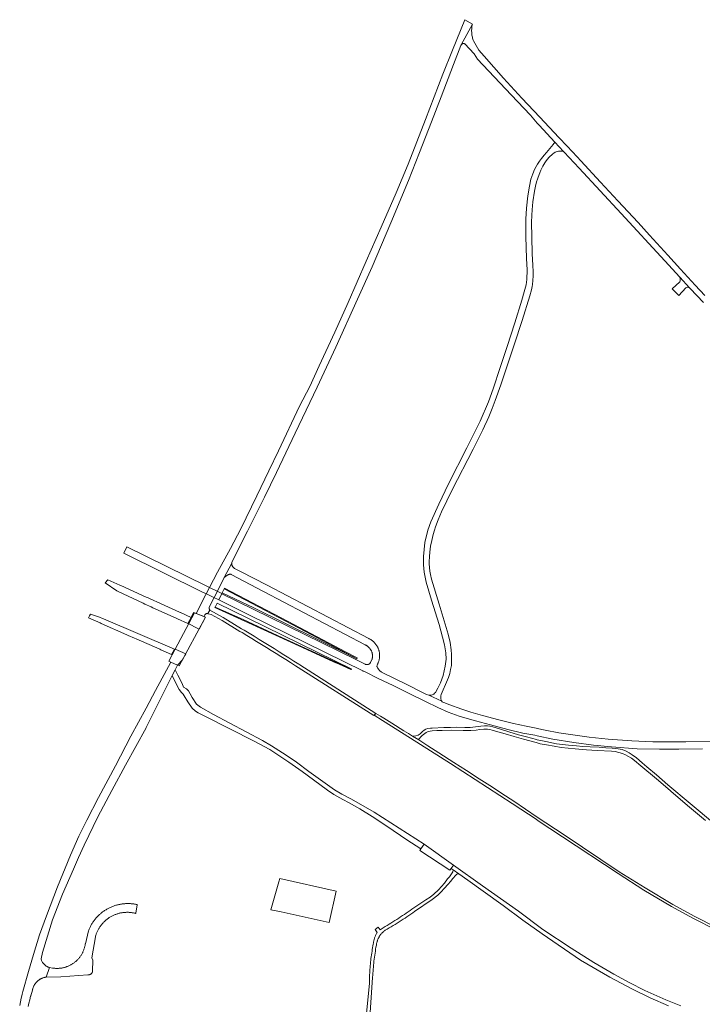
# Model space of a CAD drawing. Extents: x 152825 to 164088, y 457113 to 463005.
# Tile 312 of 364: x 156743 to 157082, y 462058 to 462546. Entities that reach past the tile are written whole.
import ezdxf

# ---------------------------------------------------------------- set-up
doc = ezdxf.new("R2010")
doc.units = 0
doc.header["$LTSCALE"] = 0.5
for name, color, linetype, lineweight in [('B-PV-VH-GESLOTENVERHARDING_ASFALT-GV', 251, 'CONTINUOUS', 18), ('B-PV-VH-GESLOTENVERHARDING_BETON-GV', 251, 'CONTINUOUS', 18), ('B-PV-VH-ONVERHARD_ZAND-GV', 251, 'CONTINUOUS', 18), ('B-PV-VH-OPENVERHARDING-GV', 251, 'CONTINUOUS', 18), ('B-PV-VH-OPENVERHARDING_BETONSTRAATSTEEN-GV', 251, 'CONTINUOUS', 18)]:
    doc.layers.add(name, color=color, linetype=linetype, lineweight=lineweight)

msp = doc.modelspace()

# ---------------------------------------------------------------- linework, layer by layer
at = {"layer": 'B-PV-VH-GESLOTENVERHARDING_ASFALT-GV', "flags": 128}
for points in [[(156967.763, 462544.275), (156963.994, 462546.427), (156957.955, 462531.242), (156953.17, 462519.397), (156944.466, 462496.972), (156935.89, 462474.754), (156929.946, 462460.556), (156922.425, 462443.39), (156915.135, 462426.636), (156906.204, 462406.144), (156899.579, 462391.43), (156891.764, 462374.709), (156887.021, 462364.483), (156882.038, 462354.594), (156871.561, 462332.49), (156866.752, 462322.559), (156860.747, 462310.21), (156852.779, 462293.804), (156847.774, 462284.088), (156841.234, 462272.218), (156835.567, 462261.116), (156830.674, 462251.757), (156834.625, 462250.265), (156834.982, 462250.988), (156835.051, 462251.112), (156835.133, 462251.229), (156835.228, 462251.335), (156835.335, 462251.43), (156835.451, 462251.513), (156835.576, 462251.582), (156835.708, 462251.637), (156835.845, 462251.677), (156835.985, 462251.701), (156836.128, 462251.709), (156836.201, 462251.707), (156836.416, 462251.675), (156837.485, 462253.384), (156837.392, 462253.526), (156837.311, 462253.677), (156837.244, 462253.834), (156837.19, 462253.998), (156837.151, 462254.167), (156837.127, 462254.338), (156837.117, 462254.512), (156837.122, 462254.685), (156837.142, 462254.857), (156837.159, 462254.951), (156841.901, 462264.083), (156844.633, 462269.662), (156848.339, 462276.747), (156848.346, 462276.854), (156848.376, 462277.064), (156848.394, 462277.158), (156856.231, 462292.533), (156864.578, 462309.444), (156870.598, 462321.707), (156879.78, 462341.193), (156890.792, 462364.115), (156899.972, 462383.931), (156910.792, 462407.673), (156917.963, 462423.865), (156927.384, 462445.562), (156936.038, 462466.707), (156941.481, 462480.521), (156947.448, 462495.792), (156952.343, 462508.222), (156958.414, 462524.163), (156962.125, 462533.699), (156962.18, 462533.834), (156962.25, 462533.963)], [(156946.142, 462211.167), (156952.553, 462208.274), (156952.469, 462208.417), (156952.362, 462208.696), (156952.177, 462209.404), (156952.094, 462210.227), (156952.116, 462210.854), (156952.329, 462211.628), (156952.774, 462212.694), (156954.993, 462217.621), (156955.889, 462220.043), (156956.533, 462221.958), (156956.99, 462223.964), (156957.36, 462226.012), (156957.462, 462227.529), (156957.455, 462231.419), (156957.201, 462233.767), (156956.697, 462237.389), (156955.711, 462241.503), (156951.353, 462256.396), (156947.522, 462268.814), (156947.022, 462271.062), (156946.699, 462272.758), (156946.457, 462274.632), (156946.352, 462276.328), (156946.341, 462277.438), (156946.413, 462280.105), (156946.588, 462282.154), (156947.069, 462285.142), (156947.589, 462288.033), (156948.262, 462290.907), (156948.912, 462293.038), (156949.481, 462294.682), (156950.83, 462298.309), (156952.476, 462302.17), (156957.715, 462313.149), (156968.19, 462333.373), (156972.106, 462341.202), (156972.939, 462342.888), (156973.792, 462344.641), (156975.057, 462347.487), (156975.886, 462349.373), (156977.575, 462353.414), (156979.136, 462357.396), (156981.969, 462365.179), (156988.566, 462385.151), (156992.411, 462397.163), (156996.297, 462409.423), (156997.092, 462412.361), (156997.429, 462413.975), (156997.606, 462415.086), (156997.818, 462417.04), (156997.906, 462419.296), (156997.881, 462421.235), (156997.76, 462424.636), (156997.466, 462430.295), (156997.222, 462438.614), (156997.117, 462445.738), (156997.213, 462449.463), (156997.385, 462452.141), (156997.845, 462456.029), (156998.643, 462461.285), (156999.128, 462463.854), (156999.664, 462465.909), (157000.048, 462467.223), (157000.374, 462468.23), (157001.209, 462470.411), (157001.775, 462471.817), (157002.747, 462473.721), (157003.693, 462475.378), (157004.357, 462476.347), (157005.068, 462477.265), (157005.647, 462477.969), (157006.246, 462478.606), (157007.175, 462479.445), (157007.785, 462479.927), (157008.25, 462480.245), (157008.842, 462480.611), (157009.443, 462480.879), (157009.945, 462481.045), (157010.452, 462481.149), (157011.213, 462481.213), (157011.852, 462481.225), (157012.532, 462481.171), (157013.082, 462481.061), (157008.737, 462485.705), (157007.903, 462484.457), (157006.211, 462482.461), (157004.525, 462480.473), (157003.442, 462479.234), (157002.074, 462477.529), (157001.128, 462476.295), (157000.083, 462474.663), (156999.474, 462473.627), (156998.65, 462472.132), (156997.719, 462469.933), (156996.844, 462467.279), (156996.055, 462463.784), (156995.264, 462459.096), (156994.559, 462452.965), (156994.248, 462447.383), (156994.305, 462438.912), (156994.643, 462427.96), (156994.897, 462422.351), (156994.869, 462417.575), (156994.418, 462414.868), (156993.543, 462411.345), (156992.398, 462407.162), (156988.851, 462396.037), (156984.984, 462384.23), (156981.639, 462373.91), (156978.052, 462363.268), (156975.757, 462356.788), (156971.724, 462347.237), (156964.993, 462333.895), (156955.969, 462316.082), (156951.051, 462306.079), (156947.105, 462297.304), (156945.655, 462293.118), (156944.204, 462287.032), (156943.559, 462280.091), (156943.478, 462275.945), (156943.801, 462272.202), (156944.861, 462267.269), (156947.508, 462258.401), (156951.27, 462246.302), (156952.888, 462240.081), (156953.989, 462236.185), (156954.64, 462232.233), (156954.685, 462229.061), (156954.281, 462225.625), (156953.291, 462221.011), (156951.965, 462217.396), (156950.591, 462214.648), (156949.422, 462212.604), (156949.011, 462212.216), (156948.568, 462211.796), (156947.445, 462211.257)], [(156794.714, 462281.69), (156833.891, 462262.402), (156835.755, 462261.485), (156839.449, 462259.666), (156841.539, 462258.637), (156841.865, 462258.477), (156843.427, 462261.608), (156843.081, 462261.778), (156843.08, 462261.778), (156841.054, 462262.776), (156837.346, 462264.602), (156835.57, 462265.476), (156796.26, 462284.828)], [(156844.041, 462249.707), (156837.485, 462253.384), (156836.416, 462251.675), (156836.67, 462251.638), (156838.066, 462251.242), (156843.61, 462248.272), (156852.436, 462242.874), (156853.44, 462242.274), (156855.868, 462240.813), (156858.293, 462239.345), (156860.713, 462237.87), (156863.129, 462236.388), (156865.541, 462234.9), (156867.949, 462233.405), (156870.353, 462231.903), (156872.752, 462230.394), (156875.147, 462228.878), (156877.538, 462227.356), (156879.924, 462225.827), (156881.248, 462224.975), (156918.899, 462201.133), (156918.973, 462201.287), (156919.913, 462202.21), (156882.142, 462226.231), (156881.622, 462226.565), (156879.173, 462228.134), (156876.72, 462229.695), (156874.263, 462231.25), (156871.801, 462232.799), (156869.335, 462234.34), (156866.865, 462235.875), (156864.391, 462237.402), (156861.912, 462238.924), (156859.429, 462240.438), (156856.942, 462241.945), (156854.451, 462243.446), (156853.209, 462244.189), (156849.754, 462246.342)], [(156817.073, 462228.055), (156818.108, 462227.608), (156821.502, 462226.141), (156822.268, 462225.81), (156835.374, 462249.982), (156829.893, 462252.052), (156820.241, 462233.986)]]:
    msp.add_lwpolyline(points, close=True, dxfattribs=at)
for points in [[(157083.203, 462409.477), (157078.425, 462414.711), (157071.001, 462422.66), (157064.722, 462429.548), (157055.74, 462439.574), (157050.08, 462445.781), (157040.016, 462456.46), (157031.354, 462465.867), (157021.62, 462476.402), (157019.757, 462478.383), (157014.824, 462483.632), (157010.749, 462487.967), (157001.206, 462498.119), (156992.263, 462507.533), (156983.253, 462517.422), (156973.691, 462528.251), (156970.917, 462531.345), (156968.315, 462535.872), (156968.155, 462536.339), (156968.01, 462536.811), (156967.881, 462537.287), (156967.768, 462537.768), (156967.67, 462538.252), (156967.588, 462538.739), (156967.521, 462539.228), (156967.471, 462539.719), (156967.436, 462540.212), (156967.418, 462540.705), (156967.415, 462541.199), (156967.428, 462541.692), (156967.458, 462542.185), (156967.503, 462542.677), (156967.564, 462543.167), (156967.641, 462543.654), (156967.734, 462544.139), (156967.763, 462544.275), (156962.25, 462533.963), (156962.334, 462534.083), (156962.43, 462534.194), (156962.537, 462534.293), (156962.655, 462534.38), (156962.782, 462534.453), (156962.916, 462534.512), (156963.055, 462534.557), (156963.199, 462534.586), (156963.344, 462534.599), (156963.491, 462534.596), (156963.636, 462534.577), (156963.778, 462534.542), (156963.916, 462534.492), (156964.047, 462534.428), (156964.057, 462534.422), (156968.648, 462529.511), (156970.29, 462526.807), (156987.073, 462509.154), (156996.565, 462499.117), (156999.035, 462496.055), (156999.882, 462495.159), (157000, 462495.034), (157000.118, 462494.909), (157000.889, 462494.093), (157008.737, 462485.705), (157013.082, 462481.061), (157013.391, 462480.731), (157020.792, 462472.82), (157041.633, 462450.173), (157063.28, 462426.689), (157070.67, 462418.715), (157070.705, 462418.677), (157075.531, 462413.408), (157075.86, 462413.049), (157082.426, 462406.031)], [(157091.382, 462188.433), (157073.637, 462188.117), (157057.421, 462188.116), (157046.904, 462188.564), (157035.1, 462189.457), (157025.74, 462190.379), (157018.832, 462191.324), (157010.65, 462192.613), (157003.926, 462193.873), (157000, 462194.716), (156999.415, 462194.841), (156994.432, 462195.837), (156988.241, 462197.195), (156980.894, 462199.038), (156972.771, 462201.151), (156967.028, 462202.78), (156962.513, 462204.217), (156956.033, 462206.581), (156954.126, 462207.392), (156953.103, 462207.821), (156952.81, 462207.984), (156952.654, 462208.139), (156952.553, 462208.274), (156946.142, 462211.167), (156944.928, 462211.571), (156943.082, 462212.482), (156935.519, 462216.333), (156922.752, 462222.648), (156922.636, 462222.732), (156922.445, 462222.88), (156922.259, 462223.034), (156922.078, 462223.193), (156921.902, 462223.359), (156921.732, 462223.53), (156921.568, 462223.707), (156921.409, 462223.889), (156921.337, 462223.979), (156921.078, 462224.316), (156920.972, 462224.466), (156920.839, 462224.668), (156920.713, 462224.874), (156920.593, 462225.084), (156920.481, 462225.298), (156920.376, 462225.515), (156920.44, 462226.111), (156920.545, 462226.295), (156920.675, 462226.536), (156920.797, 462226.781), (156920.913, 462227.03), (156921.021, 462227.281), (156921.122, 462227.536), (156921.215, 462227.794), (156921.301, 462228.054), (156921.379, 462228.317), (156921.449, 462228.581), (156921.512, 462228.848), (156921.566, 462229.117), (156921.613, 462229.387), (156921.652, 462229.658), (156921.683, 462229.93), (156921.707, 462230.203), (156921.722, 462230.477), (156921.729, 462230.751), (156921.728, 462231.025), (156921.719, 462231.298), (156921.702, 462231.572), (156921.678, 462231.845), (156921.645, 462232.117), (156921.604, 462232.388), (156921.556, 462232.657), (156921.499, 462232.926), (156921.435, 462233.192), (156921.363, 462233.456), (156921.283, 462233.718), (156921.196, 462233.978), (156921.101, 462234.235), (156920.999, 462234.489), (156920.889, 462234.74), (156920.772, 462234.988), (156920.648, 462235.233), (156920.517, 462235.473), (156920.379, 462235.71), (156920.234, 462235.942), (156920.082, 462236.17), (156919.923, 462236.394), (156919.759, 462236.613), (156919.587, 462236.827), (156919.41, 462237.036), (156919.227, 462237.239), (156919.038, 462237.437), (156918.843, 462237.63), (156918.642, 462237.817), (156918.437, 462237.998), (156918.225, 462238.172), (156918.01, 462238.341), (156917.789, 462238.503), (156917.563, 462238.659), (156917.333, 462238.808), (156917.099, 462238.95), (156916.861, 462239.085), (156916.619, 462239.214), (156916.373, 462239.335), (156865.908, 462265.795), (156852.717, 462272.583), (156849.692, 462274.142), (156849.515, 462274.259), (156849.346, 462274.39), (156849.188, 462274.532), (156849.042, 462274.686), (156848.907, 462274.851), (156848.785, 462275.025), (156848.676, 462275.208), (156848.581, 462275.399), (156848.501, 462275.596), (156848.436, 462275.799), (156848.386, 462276.006), (156848.352, 462276.216), (156848.334, 462276.428), (156848.332, 462276.641), (156848.339, 462276.747), (156844.633, 462269.662), (156846.419, 462270.881), (156846.558, 462270.976), (156846.705, 462271.057), (156846.859, 462271.124), (156847.02, 462271.176), (156847.184, 462271.212), (156847.351, 462271.233), (156847.519, 462271.238), (156847.687, 462271.226), (156847.853, 462271.199), (156848.015, 462271.156), (156848.116, 462271.121), (156864.045, 462262.626), (156914.588, 462236.143), (156914.787, 462236.054), (156914.983, 462235.959), (156915.176, 462235.856), (156915.364, 462235.745), (156915.548, 462235.629), (156915.728, 462235.505), (156915.903, 462235.375), (156916.073, 462235.239), (156916.238, 462235.096), (156916.398, 462234.948), (156916.552, 462234.794), (156916.701, 462234.634), (156916.843, 462234.469), (156916.98, 462234.299), (156917.11, 462234.124), (156917.234, 462233.944), (156917.35, 462233.76), (156917.46, 462233.571), (156917.563, 462233.379), (156917.659, 462233.183), (156917.748, 462232.984), (156917.83, 462232.782), (156917.903, 462232.576), (156917.97, 462232.369), (156918.028, 462232.158), (156918.079, 462231.946), (156918.122, 462231.733), (156918.157, 462231.517), (156918.185, 462231.301), (156918.204, 462231.084), (156918.215, 462230.866), (156918.219, 462230.648), (156918.214, 462230.43), (156918.201, 462230.212), (156918.181, 462229.995), (156918.152, 462229.778), (156918.116, 462229.563), (156918.071, 462229.35), (156918.019, 462229.138), (156917.959, 462228.928), (156917.94, 462228.866), (156917.246, 462227.486), (156917.189, 462227.375), (156917.124, 462227.267), (156917.054, 462227.164), (156916.976, 462227.066), (156916.893, 462226.973), (156916.803, 462226.885), (156916.709, 462226.803), (156916.609, 462226.728), (156916.505, 462226.659), (156916.396, 462226.596), (156916.284, 462226.541), (156916.168, 462226.493), (156916.05, 462226.453), (156915.929, 462226.42), (156915.806, 462226.395), (156915.682, 462226.378), (156915.557, 462226.369), (156915.432, 462226.368), (156915.307, 462226.374), (156915.183, 462226.389), (156915.06, 462226.412), (156914.939, 462226.443), (156914.819, 462226.481), (156914.703, 462226.527), (156914.59, 462226.58), (156914.562, 462226.594), (156910.194, 462228.731), (156858.954, 462253.963), (156843.409, 462261.571), (156841.888, 462258.524), (156857.177, 462250.94), (156913.333, 462223.298), (156913.488, 462223.223), (156913.639, 462223.14), (156914.507, 462222.735), (156921, 462219.547), (156928.492, 462215.955), (156936.753, 462211.862), (156944.562, 462208.011), (156950.681, 462205.111), (156955.736, 462202.743), (156961.197, 462200.732), (156966.305, 462199.283), (156969.325, 462198.498), (156976.796, 462196.471), (156985.372, 462194.116), (156992.801, 462192.366), (156998.855, 462191.331), (157000, 462191.08), (157007.672, 462189.398), (157018.086, 462187.733), (157027.934, 462186.411), (157036.748, 462185.576), (157049.572, 462184.6), (157060.574, 462184.374), (157070.211, 462184.478), (157082.057, 462184.548)], [(156747.263, 462056.682), (156747.659, 462058.386), (156748.063, 462060.088), (156748.474, 462061.789), (156748.549, 462062.095), (156749.411, 462064.855), (156749.467, 462065.036), (156749.525, 462065.267), (156749.579, 462065.499), (156749.65, 462065.742), (156749.729, 462065.983), (156749.816, 462066.22), (156749.91, 462066.456), (156750.011, 462066.688), (156750.12, 462066.916), (156750.236, 462067.141), (156750.359, 462067.363), (156750.488, 462067.58), (156750.625, 462067.793), (156750.768, 462068.002), (156750.918, 462068.206), (156751.074, 462068.405), (156751.237, 462068.6), (156751.405, 462068.789), (156751.579, 462068.972), (156751.759, 462069.15), (156751.945, 462069.323), (156752.136, 462069.489), (156752.332, 462069.649), (156752.533, 462069.803), (156752.739, 462069.951), (156752.949, 462070.091), (156753.164, 462070.226), (156753.383, 462070.353), (156753.606, 462070.473), (156753.832, 462070.587), (156754.062, 462070.693), (156754.295, 462070.791), (156754.531, 462070.883), (156754.77, 462070.966), (156755.012, 462071.043), (156755.255, 462071.111), (156755.501, 462071.172), (156755.749, 462071.225), (156755.99, 462071.269), (156756.173, 462071.272), (156757.938, 462076.009), (156757.718, 462076.084), (156757.502, 462076.166), (156757.288, 462076.255), (156757.077, 462076.352), (156756.87, 462076.456), (156756.667, 462076.567), (156756.467, 462076.685), (156756.272, 462076.81), (156756.081, 462076.942), (156755.895, 462077.08), (156755.714, 462077.224), (156755.538, 462077.375), (156755.367, 462077.532), (156755.201, 462077.694), (156755.041, 462077.862), (156754.888, 462078.035), (156754.74, 462078.214), (156754.684, 462078.285), (156754.576, 462078.401), (156754.475, 462078.522), (156754.379, 462078.648), (156753.894, 462079.486), (156753.789, 462080.446), (156754.391, 462083.592), (156759.444, 462099.753), (156764.336, 462112.45), (156769.749, 462124.89), (156772.306, 462130.599), (156775.106, 462136.85), (156781.912, 462150.839), (156788.883, 462163.888), (156795.637, 462176.496), (156805.86, 462195.068), (156805.913, 462195.177), (156814.065, 462211.668), (156818.826, 462220.933), (156820.304, 462223.81), (156821.502, 462226.141), (156818.106, 462227.608), (156810.504, 462213.622), (156805.905, 462204.748), (156798.297, 462190.834), (156790.574, 462176.199), (156782.137, 462160.419), (156776.356, 462149.178), (156772.518, 462141.29), (156768.349, 462131.76), (156761.853, 462116.071), (156756.43, 462101.729), (156752.921, 462092.242), (156749.954, 462082.518), (156747.48, 462074.057), (156744.741, 462064.233), (156744.369, 462062.79), (156744.325, 462062.604), (156743.909, 462060.81), (156743.5, 462059.014), (156743.099, 462057.216)], [(157087.884, 462147.368), (157075.913, 462157.492), (157064.864, 462166.797), (157059.146, 462171.674), (157054.374, 462175.626), (157052.063, 462177.663), (157049.161, 462180.189), (157047.123, 462181.659), (157045.674, 462182.604), (157044.12, 462183.38), (157042.056, 462184.203), (157040.145, 462184.581), (157037.141, 462184.917), (157034.062, 462185.15), (157030.673, 462185.36), (157026.199, 462185.6), (157022.66, 462185.749), (157019.451, 462186.019), (157015.402, 462186.439), (157009.457, 462187.158), (157004.268, 462188.177), (157000, 462189.122), (156999.665, 462189.196), (156994.605, 462190.532), (156990.589, 462191.609), (156985.847, 462193.074), (156981.165, 462194.473), (156977.856, 462195.541), (156976.401, 462195.881), (156975.277, 462195.972), (156973.811, 462195.961), (156971.958, 462195.786), (156969.245, 462195.461), (156966.744, 462195.253), (156963.964, 462195.253), (156960.045, 462195.275), (156956.918, 462195.229), (156953.676, 462195.206), (156947.739, 462194.892), (156946.994, 462194.844), (156945.44, 462194.623), (156944.664, 462194.306), (156943.903, 462193.83), (156943.047, 462193.133), (156941.823, 462192.084), (156940.903, 462191.451), (156939.73, 462191.102), (156938.509, 462190.817), (156938.129, 462190.833), (156941.136, 462189.025), (156941.103, 462189.258), (156941.491, 462189.802), (156942.057, 462190.345), (156942.904, 462191.2), (156944.125, 462192.262), (156944.87, 462192.769), (156945.837, 462193.212), (156946.756, 462193.355), (156947.898, 462193.529), (156950.088, 462193.659), (156952.757, 462193.773), (156957.27, 462193.81), (156963.163, 462193.753), (156966.988, 462193.739), (156969.726, 462193.895), (156971.556, 462194.124), (156973.424, 462194.366), (156975.235, 462194.352), (156976.476, 462194.167), (156977.585, 462193.902), (156980.458, 462193.025), (156984.045, 462192.007), (156988.467, 462190.784), (156993.109, 462189.42), (156999.383, 462187.71), (157000, 462187.533), (157001.401, 462187.131), (157004.586, 462186.525), (157008.408, 462185.873), (157011.892, 462185.314), (157018.795, 462184.583), (157024.343, 462184.053), (157029.726, 462183.743), (157036.903, 462183.386), (157038.721, 462183.215), (157040.388, 462182.827), (157042.345, 462182.237), (157043.856, 462181.645), (157044.959, 462181.023), (157046.745, 462179.906), (157048.205, 462178.803), (157051.426, 462176.078), (157059.105, 462169.724), (157064.751, 462164.883), (157067.656, 462162.415), (157075.463, 462155.696), (157083.468, 462148.966)]]:
    msp.add_lwpolyline(points, dxfattribs=at)
at = {"layer": 'B-PV-VH-GESLOTENVERHARDING_BETON-GV', "flags": 128}
msp.add_lwpolyline([(157089.27, 462095.839), (157077.899, 462101.62), (157067.284, 462107.417), (157053.562, 462115.581), (157040.7, 462123.594), (157013.337, 462141.908), (157000, 462150.687), (156999.875, 462150.769), (156988.409, 462158.562), (156982.449, 462162.511), (156977.692, 462165.551), (156971.222, 462169.789), (156964.821, 462173.889), (156958.615, 462177.891), (156951.182, 462182.538), (156945.689, 462186.038), (156941.136, 462189.025), (156938.129, 462190.833), (156936.019, 462192.133), (156933.765, 462193.594), (156927.866, 462197.273), (156923.824, 462199.758), (156922.255, 462200.745), (156919.913, 462202.21), (156918.973, 462201.287), (156923.178, 462198.677), (156937.063, 462189.925), (156956.988, 462177.276), (156987.515, 462157.458), (156999.875, 462149.328), (157000, 462149.246), (157012.575, 462140.975), (157040.119, 462122.72), (157052.871, 462114.541), (157066.593, 462106.377), (157077.207, 462100.58), (157088.912, 462094.641)], dxfattribs=at)
at = {"layer": 'B-PV-VH-ONVERHARD_ZAND-GV', "flags": 128}
for points in [[(156821.616, 462221.109), (156820.304, 462223.81), (156818.826, 462220.933), (156821.434, 462215.571), (156822.291, 462213.989), (156823.373, 462212.549), (156824.156, 462211.799), (156824.761, 462210.962), (156826.54, 462207.89), (156828.779, 462204.82), (156830.369, 462203.268), (156831.654, 462202.455), (156835.367, 462200.714), (156859.555, 462188.422), (156867.299, 462184.224), (156876.661, 462177.961), (156883.245, 462173.271), (156892.025, 462166.815), (156895.789, 462164.015), (156898.953, 462161.898), (156903.516, 462159.458), (156906.626, 462157.824), (156911.853, 462154.804), (156918.038, 462151.064), (156925.347, 462146.163), (156935.221, 462139.458), (156942.173, 462134.972), (156943.782, 462137.291), (156919.017, 462153.116), (156907.835, 462159.686), (156902.942, 462162.111), (156899.372, 462164.188), (156886.663, 462173.316), (156880.512, 462177.907), (156875.371, 462181.474), (156868.152, 462186.122), (156863.626, 462188.778), (156839.354, 462201.65), (156832.769, 462205.276), (156830.819, 462206.806), (156828.779, 462209.997), (156827.728, 462211.832), (156826.859, 462213.308), (156825.812, 462214.303), (156824.454, 462215.153), (156823.725, 462216.955)], [(156958.472, 462126.937), (156943.782, 462137.291), (156942.173, 462134.972), (156941.64, 462134.204), (156956.665, 462124.389), (156957.217, 462125.168)], [(156871.699, 462118.665), (156867.788, 462104.664), (156870.44, 462104.21), (156872.872, 462103.67), (156896.73, 462098.37), (156900.21, 462114.031), (156872.163, 462120.261)]]:
    msp.add_lwpolyline(points, close=True, dxfattribs=at)
for points in [[(157071.208, 462057.121), (157063.721, 462060.069), (157053.345, 462064.635), (157045.653, 462068.619), (157037.94, 462072.725), (157028.068, 462078.634), (157016.751, 462085.718), (157002.786, 462094.97), (156990.611, 462103.974), (156972.723, 462116.682), (156958.472, 462126.937), (156957.217, 462125.168), (156958.197, 462124.496), (156960.991, 462122.577), (156965.528, 462119.462), (156973.157, 462114.041), (156983.009, 462106.79), (156992.784, 462099.615), (157002.455, 462092.845), (157021.415, 462079.738), (157036.036, 462071.293), (157046.843, 462065.549), (157055.999, 462061.082), (157065.114, 462057.02)], [(156916.856, 462051.19), (156918.276, 462071.125), (156918.285, 462071.305), (156918.339, 462072.298), (156918.402, 462073.291), (156918.472, 462074.284), (156918.551, 462075.276), (156918.637, 462076.267), (156918.732, 462077.258), (156918.834, 462078.247), (156918.944, 462079.236), (156919.063, 462080.224), (156919.189, 462081.211), (156919.323, 462082.197), (156919.465, 462083.182), (156919.615, 462084.166), (156919.773, 462085.148), (156919.938, 462086.129), (156920.112, 462087.109), (156920.115, 462087.14), (156920.15, 462087.424), (156920.192, 462087.708), (156920.242, 462087.991), (156920.3, 462088.272), (156920.365, 462088.551), (156920.439, 462088.829), (156920.52, 462089.104), (156920.609, 462089.377), (156920.705, 462089.647), (156920.809, 462089.914), (156920.921, 462090.179), (156921.039, 462090.44), (156921.165, 462090.698), (156921.298, 462090.952), (156921.438, 462091.203), (156921.585, 462091.449), (156921.739, 462091.691), (156921.9, 462091.929), (156922.067, 462092.163), (156922.24, 462092.391), (156922.42, 462092.615), (156922.606, 462092.833), (156922.798, 462093.047), (156922.996, 462093.254), (156923.2, 462093.457), (156923.409, 462093.653), (156923.623, 462093.844), (156923.843, 462094.028), (156924.068, 462094.207), (156924.298, 462094.378), (156924.532, 462094.544), (156925.532, 462095.122), (156926.529, 462095.708), (156927.521, 462096.3), (156928.509, 462096.899), (156929.493, 462097.505), (156930.473, 462098.118), (156931.449, 462098.737), (156932.42, 462099.363), (156933.387, 462099.996), (156934.349, 462100.636), (156935.307, 462101.282), (156936.261, 462101.935), (156937.209, 462102.594), (156938.154, 462103.26), (156939.094, 462103.933), (156947.815, 462109.904), (156950.574, 462111.991), (156952.116, 462113.448), (156953.998, 462115.48), (156955.589, 462117.255), (156957.041, 462118.993), (156957.924, 462120.051), (156959.679, 462122.145), (156960.109, 462122.402), (156960.477, 462122.493), (156960.991, 462122.577), (156958.197, 462124.496), (156958.054, 462123.61), (156956.352, 462121.16), (156955.487, 462120.016), (156953.892, 462117.906), (156950.912, 462114.585), (156948.726, 462112.45), (156946.866, 462111.004), (156944.752, 462109.594), (156937.737, 462105.081), (156936.818, 462104.418), (156935.894, 462103.761), (156934.965, 462103.11), (156934.031, 462102.466), (156933.093, 462101.829), (156932.151, 462101.198), (156931.204, 462100.574), (156930.253, 462099.957), (156929.297, 462099.346), (156928.337, 462098.742), (156927.373, 462098.145), (156926.405, 462097.555), (156925.433, 462096.972), (156924.456, 462096.395), (156922.023, 462094.805), (156920.975, 462096.047), (156919.517, 462094.906), (156920.557, 462093.523), (156920.387, 462093.234), (156920.223, 462092.941), (156920.067, 462092.644), (156919.917, 462092.343), (156919.775, 462092.039), (156919.641, 462091.731), (156919.513, 462091.421), (156919.393, 462091.107), (156919.28, 462090.791), (156919.176, 462090.472), (156919.078, 462090.151), (156918.989, 462089.827), (156918.907, 462089.502), (156918.833, 462089.174), (156918.766, 462088.845), (156918.708, 462088.515), (156918.657, 462088.183), (156918.615, 462087.85), (156918.594, 462087.66), (156918.423, 462086.776), (156918.261, 462085.89), (156918.106, 462085.003), (156917.959, 462084.114), (156917.82, 462083.225), (156917.689, 462082.334), (156917.565, 462081.442), (156917.45, 462080.549), (156917.343, 462079.654), (156917.243, 462078.759), (156917.152, 462077.863), (156917.068, 462076.967), (156916.993, 462076.069), (156916.925, 462075.171), (156916.866, 462074.273), (156916.814, 462073.374), (156916.771, 462072.474), (156916.735, 462071.574), (156916.707, 462070.674), (156916.688, 462069.774), (156916.676, 462068.873), (156916.673, 462068.342), (156915.062, 462051.637)]]:
    msp.add_lwpolyline(points, dxfattribs=at)
at = {"layer": 'B-PV-VH-OPENVERHARDING-GV', "flags": 128}
msp.add_lwpolyline([(156777.773, 462250.592), (156777.266, 462249.613), (156782.968, 462247.089), (156783.591, 462246.813), (156796.315, 462241.18), (156796.624, 462241.043), (156797.012, 462240.872), (156800.102, 462239.504), (156800.942, 462239.132), (156812.573, 462233.983), (156813.099, 462233.75), (156818.435, 462231.388), (156819.893, 462234.134), (156784.76, 462249.055), (156784.147, 462249.332), (156782.655, 462250.006), (156778.229, 462251.474)], close=True, dxfattribs=at)
at = {"layer": 'B-PV-VH-OPENVERHARDING_BETONSTRAATSTEEN-GV', "flags": 128}
for points in [[(157075.531, 462413.408), (157070.705, 462418.677), (157070.956, 462417.763), (157070.957, 462417.357), (157070.918, 462416.9), (157070.706, 462416.31), (157067.016, 462412.947), (157070.226, 462409.506), (157073.661, 462413.417), (157074.138, 462413.591), (157074.524, 462413.632), (157075.042, 462413.593)], [(156786.858, 462268.531), (156785.506, 462267.042), (156791.343, 462263.016), (156791.904, 462262.751), (156804.391, 462256.861), (156805.271, 462256.446), (156808.393, 462255.033), (156809.247, 462254.646), (156820.835, 462249.402), (156821.344, 462249.172), (156826.561, 462246.81), (156828.168, 462249.823), (156822.955, 462252.184), (156822.74, 462252.281), (156822.448, 462252.413), (156817.032, 462254.866), (156810.861, 462257.661), (156810.004, 462258.049), (156806.873, 462259.467), (156805.949, 462259.886), (156793.379, 462265.578), (156792.822, 462265.83)], [(156888.148, 462241.094), (156844.637, 462264.03), (156843.657, 462262.068), (156859.285, 462254.526), (156891.019, 462238.857), (156910.506, 462229.337)], [(156876.378, 462247.822), (156844.765, 462264.267), (156844.637, 462264.03), (156888.148, 462241.094), (156910.506, 462229.337), (156910.672, 462229.698), (156904.836, 462232.768)], [(156828.168, 462249.823), (156826.561, 462246.81), (156826.987, 462246.612), (156831.17, 462244.536), (156832.154, 462244.044), (156832.156, 462244.047), (156835.374, 462249.982), (156834.625, 462250.265), (156830.674, 462251.757), (156829.447, 462252.22)], [(156853.962, 462248.734), (156840.091, 462254.923), (156839.979, 462254.713), (156856.72, 462247.195), (156883.486, 462234.888), (156898.9, 462227.785), (156901.737, 462226.541), (156907.508, 462224.012), (156907.608, 462224.199), (156896.005, 462229.366), (156873.504, 462239.747)], [(156856.337, 462249.51), (156841.071, 462256.886), (156840.091, 462254.923), (156853.962, 462248.734), (156873.504, 462239.747), (156896.005, 462229.366), (156907.608, 462224.199), (156907.917, 462224.083)], [(156817.073, 462228.055), (156818.106, 462227.608), (156821.502, 462226.141), (156823.887, 462228.796), (156825.072, 462230.981), (156825.492, 462231.756), (156820.241, 462233.986)], [(156797.254, 462107.818), (156796.845, 462107.823), (156796.436, 462107.819), (156796.026, 462107.808), (156795.617, 462107.789), (156795.209, 462107.761), (156794.801, 462107.726), (156794.394, 462107.682), (156793.988, 462107.631), (156793.583, 462107.572), (156793.179, 462107.505), (156792.777, 462107.43), (156792.376, 462107.347), (156791.977, 462107.256), (156791.579, 462107.158), (156791.184, 462107.052), (156790.791, 462106.938), (156790.4, 462106.816), (156790.011, 462106.687), (156789.626, 462106.55), (156789.242, 462106.406), (156788.862, 462106.254), (156788.485, 462106.095), (156788.111, 462105.929), (156787.74, 462105.755), (156787.373, 462105.574), (156787.01, 462105.386), (156786.65, 462105.19), (156786.294, 462104.988), (156785.942, 462104.779), (156785.594, 462104.563), (156785.251, 462104.341), (156784.911, 462104.111), (156784.577, 462103.875), (156784.247, 462103.633), (156783.922, 462103.384), (156783.602, 462103.129), (156783.287, 462102.868), (156782.977, 462102.6), (156782.672, 462102.327), (156782.373, 462102.047), (156782.079, 462101.762), (156781.791, 462101.472), (156781.509, 462101.175), (156781.232, 462100.873), (156780.962, 462100.566), (156780.697, 462100.254), (156780.439, 462099.936), (156780.187, 462099.614), (156779.941, 462099.286), (156779.701, 462098.954), (156779.469, 462098.617), (156779.243, 462098.276), (156779.023, 462097.931), (156778.81, 462097.581), (156778.605, 462097.227), (156778.406, 462096.869), (156778.214, 462096.507), (156778.03, 462096.142), (156777.852, 462095.773), (156777.682, 462095.401), (156777.519, 462095.025), (156777.363, 462094.647), (156777.215, 462094.265), (156775.69, 462087.895), (156775.655, 462087.747), (156775.602, 462087.415), (156775.541, 462087.083), (156775.473, 462086.754), (156775.396, 462086.426), (156775.312, 462086.1), (156775.22, 462085.776), (156775.12, 462085.455), (156775.013, 462085.135), (156774.898, 462084.819), (156774.775, 462084.505), (156774.646, 462084.195), (156774.509, 462083.887), (156774.364, 462083.583), (156774.213, 462083.282), (156774.054, 462082.985), (156773.889, 462082.692), (156773.716, 462082.403), (156773.536, 462082.118), (156773.35, 462081.838), (156773.158, 462081.562), (156772.958, 462081.29), (156772.753, 462081.024), (156772.541, 462080.762), (156772.323, 462080.506), (156772.099, 462080.254), (156771.869, 462080.008), (156771.633, 462079.768), (156771.392, 462079.534), (156771.145, 462079.305), (156770.892, 462079.082), (156770.635, 462078.865), (156770.372, 462078.654), (156770.105, 462078.45), (156769.832, 462078.252), (156769.556, 462078.06), (156769.274, 462077.876), (156768.988, 462077.697), (156768.699, 462077.526), (156768.405, 462077.362), (156768.107, 462077.205), (156767.806, 462077.054), (156767.501, 462076.911), (156767.193, 462076.776), (156766.881, 462076.648), (156766.567, 462076.527), (156766.25, 462076.413), (156765.931, 462076.307), (156765.609, 462076.209), (156765.284, 462076.119), (156764.958, 462076.036), (156764.63, 462075.961), (156764.3, 462075.894), (156763.969, 462075.834), (156763.636, 462075.783), (156763.302, 462075.739), (156762.967, 462075.704), (156762.632, 462075.676), (156762.296, 462075.657), (156761.959, 462075.645), (156761.622, 462075.641), (156761.286, 462075.646), (156760.949, 462075.658), (156760.613, 462075.678), (156760.37, 462075.698), (156759.423, 462075.819), (156757.938, 462076.009), (156756.173, 462071.272), (156763.54, 462071.4), (156776.925, 462072.46), (156777.019, 462072.467), (156777.065, 462072.463), (156777.194, 462072.457), (156777.322, 462072.459), (156777.449, 462072.47), (156777.576, 462072.488), (156777.702, 462072.514), (156777.825, 462072.547), (156777.947, 462072.589), (156778.065, 462072.638), (156778.18, 462072.694), (156778.292, 462072.757), (156778.399, 462072.827), (156778.502, 462072.904), (156778.599, 462072.987), (156778.692, 462073.076), (156778.778, 462073.17), (156778.859, 462073.27), (156778.933, 462073.374), (156779.001, 462073.483), (156779.061, 462073.596), (156779.115, 462073.713), (156779.161, 462073.832), (156779.199, 462073.955), (156779.23, 462074.079), (156779.234, 462074.215), (156779.43, 462079.79), (156778.94, 462080.9), (156780.689, 462091.285), (156780.702, 462091.365), (156780.799, 462091.713), (156780.905, 462092.059), (156781.017, 462092.403), (156781.138, 462092.744), (156781.265, 462093.082), (156781.401, 462093.417), (156781.543, 462093.749), (156781.693, 462094.078), (156781.85, 462094.404), (156782.015, 462094.726), (156782.186, 462095.044), (156782.365, 462095.359), (156782.55, 462095.669), (156782.742, 462095.975), (156782.941, 462096.277), (156783.147, 462096.575), (156783.359, 462096.867), (156783.577, 462097.155), (156783.802, 462097.439), (156784.033, 462097.717), (156784.271, 462097.99), (156784.514, 462098.257), (156784.763, 462098.519), (156785.017, 462098.776), (156785.278, 462099.027), (156785.543, 462099.272), (156785.815, 462099.511), (156786.091, 462099.744), (156786.372, 462099.971), (156786.659, 462100.192), (156786.95, 462100.406), (156787.246, 462100.613), (156787.547, 462100.815), (156787.851, 462101.009), (156788.16, 462101.197), (156788.474, 462101.377), (156788.791, 462101.551), (156789.111, 462101.718), (156789.436, 462101.878), (156789.764, 462102.03), (156790.095, 462102.175), (156790.429, 462102.313), (156790.766, 462102.443), (156791.106, 462102.566), (156791.449, 462102.681), (156791.794, 462102.789), (156792.142, 462102.889), (156792.491, 462102.981), (156792.843, 462103.065), (156793.196, 462103.142), (156793.551, 462103.211), (156793.907, 462103.272), (156794.265, 462103.325), (156794.624, 462103.37), (156794.984, 462103.407), (156795.344, 462103.437), (156795.705, 462103.458), (156796.066, 462103.471), (156796.428, 462103.476), (156796.789, 462103.474), (156797.15, 462103.463), (156797.512, 462103.444), (156797.872, 462103.418), (156798.232, 462103.383), (156798.591, 462103.34), (156798.949, 462103.29), (156799.306, 462103.231), (156799.661, 462103.165), (156800.015, 462103.091), (156800.367, 462103.009), (156800.657, 462102.935), (156800.679, 462103.06), (156801.406, 462107.184), (156801.428, 462107.309), (156801.313, 462107.335), (156800.912, 462107.419), (156800.51, 462107.495), (156800.106, 462107.563), (156799.701, 462107.623), (156799.295, 462107.676), (156798.888, 462107.72), (156798.481, 462107.757), (156798.072, 462107.785), (156797.663, 462107.806)]]:
    msp.add_lwpolyline(points, close=True, dxfattribs=at)

doc.saveas('drawing.dxf')
